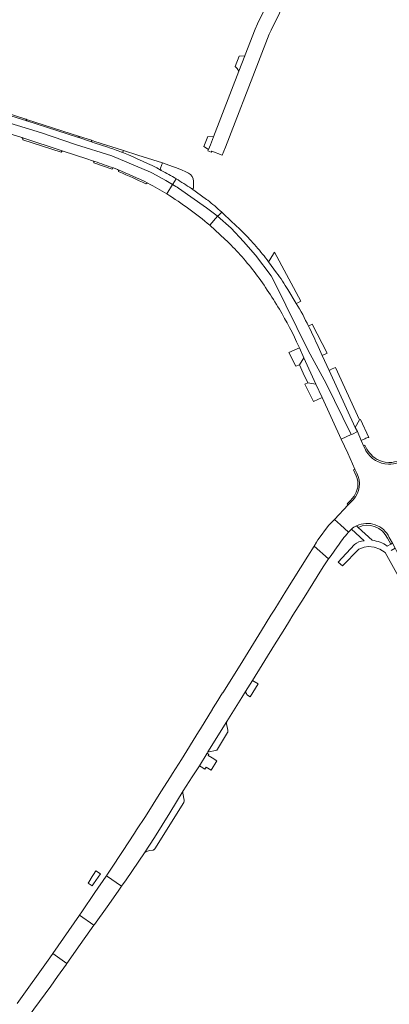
# Model space of a CAD drawing. Extents: x 152825 to 164088, y 457113 to 463005.
# Tile 347 of 364: x 162088 to 162203, y 460806 to 461113. Entities that reach past the tile are written whole.
import ezdxf

# ---------------------------------------------------------------- set-up
doc = ezdxf.new("R2010")
doc.units = 0
doc.header["$LTSCALE"] = 0.5
for name, color, linetype, lineweight in [('B-PV-VH-GESLOTENVERHARDING_ASFALT-GV', 251, 'CONTINUOUS', 18), ('B-PV-VH-HALFVERHARDING_GRASBETONSTEEN-GV', 251, 'CONTINUOUS', 18), ('B-PV-VH-ONVERHARD-GV', 251, 'CONTINUOUS', 18), ('B-PV-VH-OPENVERHARDING_BETONSTRAATSTEEN-GV', 251, 'CONTINUOUS', 18), ('B-PV-VH-OPENVERHARDING_STRAATBAKSTEEN-GV', 251, 'CONTINUOUS', 18)]:
    doc.layers.add(name, color=color, linetype=linetype, lineweight=lineweight)

msp = doc.modelspace()

# ---------------------------------------------------------------- linework, layer by layer
at = {"layer": 'B-PV-VH-GESLOTENVERHARDING_ASFALT-GV', "flags": 128}
for points in [[(162105.796, 461076.821), (162090.033, 461081.919), (162079.656, 461085.184), (162079.561, 461085.214), (162068.229, 461088.513), (162061.231, 461090.497), (162043.939, 461095.424), (162034.126, 461098.344)], [(162042.613, 461090.026), (162054.172, 461086.769), (162062.646, 461084.377), (162069.47, 461082.422), (162069.545, 461082.401), (162076.025, 461080.54), (162088.494, 461076.689), (162101.368, 461072.477), (162108.726, 461070.082), (162110.527, 461069.458), (162110.756, 461069.399), (162111.253, 461069.27)], [(162133.7, 461059.168), (162135.436, 461062.089), (162133.381, 461063.331), (162129.196, 461065.625), (162128.57, 461065.889), (162116.492, 461070.992), (162105.209, 461074.603), (162094.57, 461078.219), (162069.657, 461085.756)], [(162069.657, 461085.756), (162094.57, 461078.219), (162105.209, 461074.603), (162116.492, 461070.992), (162128.57, 461065.889), (162129.196, 461065.625), (162133.381, 461063.331), (162135.436, 461062.089), (162135.486, 461062.174), (162136.539, 461063.885)], [(162115.29, 461073.714), (162111, 461075.083), (162110.492, 461075.253), (162105.882, 461076.792)], [(162120.164, 461071.908), (162119.603, 461072.147), (162119.478, 461072.201)], [(162117.078, 461067.229), (162118.312, 461066.796)], [(162135.436, 461062.089), (162133.7, 461059.168)], [(162136.539, 461063.885), (162135.486, 461062.174), (162135.436, 461062.089)], [(162147.071, 461049.392), (162149.463, 461052.166), (162149.351, 461052.266), (162146.002, 461054.769), (162137.322, 461060.904), (162136.874, 461061.221), (162136.481, 461061.458), (162135.436, 461062.089)], [(162135.436, 461062.089), (162136.481, 461061.458), (162136.874, 461061.221), (162137.322, 461060.904), (162146.002, 461054.769), (162149.351, 461052.266), (162149.463, 461052.166), (162149.635, 461052.365), (162150.751, 461053.495)], [(162146.395, 461057.239), (162146.061, 461057.377), (162141.324, 461060.816)], [(162149.463, 461052.166), (162147.071, 461049.392), (162151.877, 461044.951)], [(162150.751, 461053.495), (162149.635, 461052.365), (162149.463, 461052.166), (162153.658, 461048.428), (162157.585, 461044.272), (162161.243, 461040.066), (162166.169, 461033.597), (162167.19, 461031.669), (162177.746, 461010.313), (162183.305, 461000), (162191.151, 460984.104), (162191.554, 460984.28), (162193.039, 460985.062), (162192.382, 460986.297), (162184.203, 461004.122), (162182.039, 461008.813)], [(162174.791, 461011.57), (162174.963, 461011.152), (162176.398, 461008.01), (162180.145, 460999.837), (162182.065, 460995.619), (162187.968, 460982.712), (162191.151, 460984.104), (162183.305, 461000), (162177.746, 461010.313), (162167.19, 461031.669), (162166.169, 461033.597), (162161.243, 461040.066), (162157.585, 461044.272), (162153.658, 461048.428), (162149.463, 461052.166)], [(162167.877, 461034.57), (162165.37, 461037.997)], [(162174.009, 461025.03), (162171.404, 461029.293)], [(162178.012, 461017.485), (162177.797, 461017.911)], [(162182.039, 461008.813), (162180.786, 461011.579)], [(162195.718, 460979.079), (162195.451, 460979.675), (162195, 460980.641), (162194.251, 460982.266), (162193.039, 460985.062), (162191.554, 460984.28), (162191.151, 460984.104), (162187.968, 460982.712), (162190.024, 460978.271), (162192.267, 460973.331), (162192.84, 460972.07)], [(162191.756, 460963.801), (162190.205, 460962.156), (162185.934, 460957.594), (162187.761, 460955.995), (162190.241, 460953.646), (162191.192, 460954.62)], [(162185.934, 460957.594), (162184.07, 460955.736), (162180.832, 460951.393), (162180.749, 460951.262), (162180.302, 460950.559), (162179.528, 460949.309), (162184.081, 460945.326), (162184.834, 460946.409), (162186.695, 460949.087)], [(162190.241, 460953.646), (162187.761, 460955.995), (162185.934, 460957.594)], [(162202.99, 460952.059), (162203.983, 460950.254), (162204.831, 460948.642), (162205.801, 460946.818), (162208.793, 460948.394), (162209.066, 460948.538), (162210.655, 460949.458), (162209.749, 460951.248), (162208.958, 460952.793), (162206.024, 460958.103)]]:
    msp.add_lwpolyline(points, dxfattribs=at)
at = {"layer": 'B-PV-VH-GESLOTENVERHARDING_ASFALT-GV'}
for points in [[(162105.882, 461076.792, -0.0592455), (162105.796, 461076.821)], [(162119.478, 461072.201, 0.0135651), (162115.29, 461073.714)], [(162131.938, 461066.487, 0.0271299), (162120.164, 461071.908)], [(162111.253, 461069.27, 0.003586), (162117.078, 461067.229)], [(162118.312, 461066.796, -0.012173), (162127.754, 461062.513)], [(162136.539, 461063.885, 0.0204155), (162131.938, 461066.487)], [(162127.754, 461062.513, -0.0129989), (162133.7, 461059.168)], [(162141.324, 461060.816, 0.0060986), (162136.539, 461063.885)], [(162133.7, 461059.168, -0.0277864), (162147.071, 461049.392)], [(162150.751, 461053.495, 0.0069114), (162146.395, 461057.239)], [(162156.063, 461048.51, -0.0024285), (162150.751, 461053.495)], [(162159.439, 461045.086, -0.0052939), (162156.063, 461048.51)], [(162151.877, 461044.951, -0.0385551), (162160.826, 461034.966)], [(162161.518, 461042.756, 0.0056648), (162159.439, 461045.086)], [(162165.37, 461037.997, 0.0172951), (162161.518, 461042.756)], [(162160.826, 461034.966, -0.0298426), (162168.73, 461023.168)], [(162171.404, 461029.293, 0.0226788), (162167.877, 461034.57)], [(162177.797, 461017.911, 0.0253557), (162174.009, 461025.03)], [(162168.73, 461023.168, -0.0285756), (162174.791, 461011.57)], [(162180.786, 461011.579, 0.0182391), (162178.012, 461017.485)], [(162202.703, 460974.847, -0.2560853), (162195.718, 460979.079)], [(162205.795, 460975.379, -0.1021792), (162202.703, 460974.847)], [(162192.84, 460972.07, -0.3209435), (162191.756, 460963.801)], [(162186.695, 460949.087, -0.0206065), (162190.241, 460953.646)], [(162191.192, 460954.62, -0.0998468), (162192.781, 460955.617)], [(162192.781, 460955.617, -0.420973), (162202.99, 460952.059)]]:
    msp.add_lwpolyline(points, format="xyb", dxfattribs=at)
at = {"layer": 'B-PV-VH-GESLOTENVERHARDING_ASFALT-GV', "flags": 128}
for points in [[(162176.432, 460933.272), (162181.899, 460942.064), (162182.615, 460943.216), (162184.081, 460945.326), (162179.528, 460949.309), (162177.574, 460946.156), (162170.776, 460935.26), (162167.343, 460929.712), (162167.311, 460929.66), (162166.114, 460927.774), (162163.165, 460923.006), (162157.304, 460913.585), (162152.325, 460905.523), (162151.137, 460903.554), (162151.044, 460903.606), (162149.038, 460900.385), (162149.034, 460900.377), (162149.029, 460900.369), (162147.916, 460898.582), (162147.868, 460898.503), (162147.932, 460898.463), (162144.144, 460892.328), (162143.536, 460891.386), (162138.243, 460882.819), (162135.386, 460878.41), (162134.754, 460877.399), (162131.805, 460872.713), (162126.995, 460865.055), (162124.22, 460860.87), (162123.606, 460859.833), (162119.827, 460854.118), (162116.162, 460848.568), (162114.951, 460846.725), (162114.821, 460846.535), (162119.572, 460843.3), (162120.948, 460845.278), (162126.694, 460853.711), (162129.769, 460858.51), (162134.584, 460866.191), (162138.742, 460873.056), (162141.565, 460877.378), (162143.845, 460880.867), (162146.199, 460884.726), (162146.212, 460884.762), (162146.485, 460885.2), (162152.378, 460894.652), (162157.019, 460902.104), (162158.191, 460903.997), (162160.333, 460907.449), (162167.204, 460918.507), (162169.868, 460922.773), (162171.555, 460925.539), (162172.956, 460927.777)], [(162119.572, 460843.3), (162114.821, 460846.535), (162114.757, 460846.44), (162111.247, 460841.295), (162107.172, 460835.29), (162106.439, 460834.236), (162110.953, 460831.098), (162111.146, 460831.369), (162115.037, 460836.84), (162118.514, 460841.779)]]:
    msp.add_lwpolyline(points, close=True, dxfattribs=at)
at = {"layer": 'B-PV-VH-HALFVERHARDING_GRASBETONSTEEN-GV', "flags": 128}
for points in [[(162205.795, 460975.379), (162205.505, 460975.807), (162204.642, 460975.567), (162203.775, 460975.415), (162202.847, 460975.37), (162201.683, 460975.487), (162200.792, 460975.689), (162199.992, 460975.984), (162199.205, 460976.366), (162198.576, 460976.754), (162197.899, 460977.272), (162197.189, 460977.958), (162196.8, 460978.418), (162196.449, 460978.897), (162196.019, 460979.597), (162195.347, 460980.809), (162195, 460980.641)], [(162195, 460980.641), (162195.451, 460979.675), (162195.718, 460979.079)], [(162192.84, 460972.07), (162192.267, 460973.331), (162191.828, 460973.131), (162192.688, 460971.263), (162192.975, 460970.422), (162193.158, 460969.462), (162193.202, 460968.645), (162193.136, 460967.754), (162193, 460967.059), (162192.694, 460966.135), (162192.384, 460965.488), (162192.016, 460964.891), (162191.404, 460964.132), (162190.9, 460963.54), (162189.884, 460962.468)], [(162189.884, 460962.468), (162190.205, 460962.156), (162191.756, 460963.801)], [(162192.781, 460955.617), (162193.25, 460955.188)], [(162202.465, 460951.792), (162203.464, 460949.975), (162203.983, 460950.254), (162202.99, 460952.059)]]:
    msp.add_lwpolyline(points, dxfattribs=at)
at = {"layer": 'B-PV-VH-HALFVERHARDING_GRASBETONSTEEN-GV'}
for points in [[(162195.718, 460979.079, 0.2560853), (162202.703, 460974.847)], [(162202.703, 460974.847, 0.1021792), (162205.795, 460975.379)], [(162191.756, 460963.801, 0.3209435), (162192.84, 460972.07)], [(162202.99, 460952.059, 0.420973), (162192.781, 460955.617)], [(162193.25, 460955.188, -0.4121303), (162202.465, 460951.792)]]:
    msp.add_lwpolyline(points, format="xyb", dxfattribs=at)
at = {"layer": 'B-PV-VH-ONVERHARD-GV', "flags": 128}
for points in [[(162135.443, 461067.69), (162132.289, 461068.801), (162131.729, 461067.137)], [(162141.973, 461060.934), (162141.95, 461063.077)], [(162174.009, 461025.03), (162174.499, 461025.235), (162175.399, 461025.74), (162167.225, 461040.938), (162165.736, 461038.548), (162165.37, 461037.997), (162167.877, 461034.57)], [(162171.404, 461029.293), (162174.009, 461025.03)], [(162182.039, 461008.813), (162183.581, 461009.544), (162178.977, 461018.504), (162177.797, 461017.911), (162178.012, 461017.485)], [(162180.786, 461011.579), (162182.039, 461008.813)], [(162196.604, 460983.193), (162193.986, 460988.785), (162193.734, 460988.674), (162192.382, 460986.297)], [(162192.382, 460986.297), (162193.039, 460985.062), (162194.251, 460982.266), (162195.355, 460982.806)]]:
    msp.add_lwpolyline(points, dxfattribs=at)
at = {"layer": 'B-PV-VH-ONVERHARD-GV'}
for points in [[(162140.438, 461065.634, 0.0332806), (162135.443, 461067.69)], [(162131.729, 461067.137, 0.2505852), (162131.938, 461066.487)], [(162131.938, 461066.487, -0.0204155), (162136.539, 461063.885)], [(162141.95, 461063.077, 0.2681728), (162140.438, 461065.634)], [(162136.539, 461063.885, -0.0060986), (162141.324, 461060.816)], [(162141.324, 461060.816, 0.28339), (162141.973, 461060.934)], [(162167.877, 461034.57, -0.0226788), (162171.404, 461029.293)], [(162178.012, 461017.485, -0.0182391), (162180.786, 461011.579)], [(162195.355, 460982.806, -0.1161092), (162196.604, 460983.193)]]:
    msp.add_lwpolyline(points, format="xyb", dxfattribs=at)
at = {"layer": 'B-PV-VH-ONVERHARD-GV', "flags": 128}
for points in [[(162176.398, 461008.01), (162174.963, 461011.152), (162171.722, 461009.688), (162173.847, 461005.391), (162174.963, 461005.83)], [(162177.562, 461000.223), (162176.693, 460999.856), (162179.417, 460994.417), (162182.065, 460995.619), (162180.145, 460999.837)]]:
    msp.add_lwpolyline(points, close=True, dxfattribs=at)
at = {"layer": 'B-PV-VH-OPENVERHARDING_BETONSTRAATSTEEN-GV', "flags": 128}
for points in [[(162157.944, 461102.198), (162156.112, 461097.42), (162148.25, 461076.932), (162147.244, 461074.464), (162146.621, 461072.956), (162146.454, 461072.551), (162147.489, 461072.181), (162147.639, 461072.477), (162150.92, 461071.223), (162151.916, 461073.719), (162162.234, 461100.336), (162165.58, 461108.929), (162166.133, 461110.208), (162176.566, 461131.479), (162172.39, 461133.539), (162161.92, 461112.194), (162161.197, 461110.548), (162158.071, 461102.491)], [(162156.112, 461097.42), (162157.944, 461102.198), (162156.165, 461102.112), (162154.907, 461098.907), (162155.615, 461098.249)], [(162145.182, 461073.948), (162146.621, 461072.956), (162147.244, 461074.464), (162148.25, 461076.932), (162146.388, 461077.041)], [(162174.963, 461005.83), (162176.175, 461003.301), (162177.562, 461000.223), (162180.145, 460999.837), (162176.398, 461008.01)], [(162185.21, 461004.603), (162184.203, 461004.122), (162192.382, 460986.297), (162193.734, 460988.674), (162186.21, 461005.062)], [(162160.885, 460907.106), (162160.333, 460907.449), (162158.191, 460903.997), (162158.23, 460903.861), (162158.276, 460903.728), (162158.33, 460903.598), (162158.392, 460903.47), (162158.46, 460903.347), (162158.535, 460903.228), (162158.617, 460903.113), (162158.705, 460903.003), (162158.8, 460902.898), (162158.812, 460902.885), (162159.637, 460902.377), (162162.102, 460906.352)], [(162152.334, 460894.567), (162152.378, 460894.652), (162146.485, 460885.2), (162146.843, 460885.221), (162148.818, 460885.619), (162149.232, 460885.696), (162149.434, 460886.02), (162152.583, 460891.177), (162152.617, 460891.298), (162152.644, 460891.423), (162152.663, 460891.549), (162152.674, 460891.676), (162152.677, 460891.804), (162152.672, 460891.931), (162152.244, 460893.902), (162152.243, 460893.911), (162152.232, 460894.006), (162152.229, 460894.102), (162152.235, 460894.198), (162152.248, 460894.293), (162152.269, 460894.387), (162152.298, 460894.478)], [(162138.698, 460872.971), (162138.742, 460873.056), (162134.584, 460866.191), (162129.769, 460858.51), (162126.694, 460853.711), (162126.736, 460853.758), (162126.819, 460853.841), (162126.908, 460853.919), (162127.002, 460853.991), (162127.1, 460854.056), (162127.203, 460854.114), (162127.309, 460854.165), (162128.299, 460854.389), (162129.292, 460854.549), (162129.368, 460854.566), (162129.459, 460854.593), (162129.547, 460854.629), (162129.631, 460854.671), (162129.712, 460854.72), (162129.788, 460854.777), (162129.859, 460854.839), (162129.925, 460854.907), (162138.939, 460869.38), (162139.076, 460869.868), (162139.07, 460869.95), (162139.056, 460870.032), (162139.034, 460870.112), (162138.608, 460872.306), (162138.607, 460872.315), (162138.596, 460872.41), (162138.593, 460872.506), (162138.599, 460872.602), (162138.612, 460872.697), (162138.633, 460872.791), (162138.662, 460872.882)], [(162112.989, 460847.167), (162111.51, 460848.137), (162109.865, 460845.479), (162109.828, 460845.422), (162109.09, 460844.284), (162110.427, 460843.36), (162110.855, 460843.996)], [(162110.953, 460831.098), (162106.439, 460834.236), (162098.12, 460822.273), (162102.457, 460819.16), (162106.69, 460825.108), (162109.699, 460829.335)]]:
    msp.add_lwpolyline(points, close=True, dxfattribs=at)
for points in [[(162079.656, 461085.184), (162090.033, 461081.919)], [(162089.725, 461082.497), (162080.217, 461085.5)], [(162106.399, 461077.067), (162089.935, 461082.33), (162089.937, 461082.487), (162089.725, 461082.497)], [(162090.033, 461081.919), (162105.796, 461076.821)], [(162101.368, 461072.477), (162088.494, 461076.689)], [(162105.882, 461076.792), (162110.492, 461075.253)], [(162110.204, 461075.865), (162106.399, 461077.067)], [(162088.79, 461076.038), (162100.703, 461072.151)], [(162120.09, 461072.491), (162120.138, 461072.682), (162111.188, 461075.529), (162110.204, 461075.865)], [(162110.492, 461075.253), (162111, 461075.083), (162115.29, 461073.714)], [(162119.478, 461072.201), (162119.603, 461072.147)], [(162119.603, 461072.147), (162120.164, 461071.908)], [(162131.729, 461067.137), (162132.289, 461068.801), (162124.623, 461071.256), (162120.138, 461072.682), (162120.09, 461072.491)], [(162111.253, 461069.27), (162110.756, 461069.399)], [(162110.878, 461068.854), (162116.588, 461066.89)], [(162118.569, 461066.129), (162118.772, 461066.047)], [(162081.173, 460789.924), (162088.702, 460800.064), (162089.022, 460800.495), (162089.72, 460801.45), (162092.252, 460804.915), (162097.5, 460812.096), (162099.625, 460815.126), (162102.367, 460819.034), (162102.457, 460819.16), (162098.12, 460822.273), (162097.202, 460820.952), (162087.062, 460806.73)]]:
    msp.add_lwpolyline(points, dxfattribs=at)
at = {"layer": 'B-PV-VH-OPENVERHARDING_BETONSTRAATSTEEN-GV'}
for points in [[(162090.033, 461081.919, -0.2486085), (162089.725, 461082.497)], [(162089.725, 461082.497, 0.2486085), (162090.033, 461081.919)], [(162088.494, 461076.689, -0.3648889), (162088.79, 461076.038)], [(162105.796, 461076.821, 0.0592455), (162105.882, 461076.792)], [(162106.399, 461077.067, -0.3689616), (162105.882, 461076.792)], [(162105.882, 461076.792, 0.3689616), (162106.399, 461077.067)], [(162110.204, 461075.865, 0.3981748), (162110.492, 461075.253)], [(162110.492, 461075.253, -0.3981748), (162110.204, 461075.865)], [(162115.29, 461073.714, -0.0135651), (162119.478, 461072.201)], [(162100.703, 461072.151, -0.3701653), (162101.368, 461072.477)], [(162119.603, 461072.147, 0.4486189), (162120.09, 461072.491)], [(162120.09, 461072.491, -0.4486189), (162119.603, 461072.147)], [(162120.164, 461071.908, -0.0271299), (162131.938, 461066.487)], [(162110.756, 461069.399, -0.4183336), (162110.878, 461068.854)], [(162117.078, 461067.229, -0.003586), (162111.253, 461069.27)], [(162116.588, 461066.89, -0.3990025), (162117.078, 461067.229)], [(162118.312, 461066.796, -0.3338687), (162118.569, 461066.129)], [(162127.754, 461062.513, 0.012173), (162118.312, 461066.796)], [(162118.772, 461066.047, -0.0087534), (162127.076, 461062.312)], [(162131.938, 461066.487, -0.2505852), (162131.729, 461067.137)], [(162127.076, 461062.312, -0.2608718), (162127.754, 461062.513)]]:
    msp.add_lwpolyline(points, format="xyb", dxfattribs=at)
at = {"layer": 'B-PV-VH-OPENVERHARDING_STRAATBAKSTEEN-GV'}
for points in [[(162192.781, 460955.617, 0.0998468), (162191.192, 460954.62)], [(162195.139, 460951.005, 0.1423524), (162192.108, 460949.798)], [(162202.318, 460949.358, 0.1317211), (162197.679, 460951.141)]]:
    msp.add_lwpolyline(points, format="xyb", dxfattribs=at)
at = {"layer": 'B-PV-VH-OPENVERHARDING_STRAATBAKSTEEN-GV', "flags": 128}
for points in [[(162191.192, 460954.62), (162195.139, 460951.005)], [(162197.679, 460951.141), (162193.25, 460955.188), (162192.781, 460955.617)], [(162192.108, 460949.798), (162187.026, 460944.349), (162188.386, 460943.144), (162193.48, 460948.412), (162195.15, 460949.051), (162196.471, 460949.181), (162198.241, 460948.976), (162200.084, 460948.396), (162201.66, 460947.342), (162211.668, 460929.396), (162213.493, 460925.88), (162215.09, 460926.8), (162213.348, 460930.16), (162214.422, 460930.745), (162207.605, 460943.423), (162206.588, 460942.883)], [(162203.617, 460947.958), (162204.831, 460948.642), (162203.983, 460950.254), (162203.464, 460949.975), (162202.318, 460949.358)]]:
    msp.add_lwpolyline(points, dxfattribs=at)
msp.add_lwpolyline([(162145.908, 460880.423), (162147.458, 460879.452), (162149.27, 460882.343), (162147.74, 460883.302), (162146.553, 460884.058), (162146.754, 460884.388), (162146.199, 460884.726), (162143.845, 460880.867), (162144.4, 460880.529), (162145.53, 460879.824)], close=True, dxfattribs=at)

doc.saveas('drawing.dxf')
